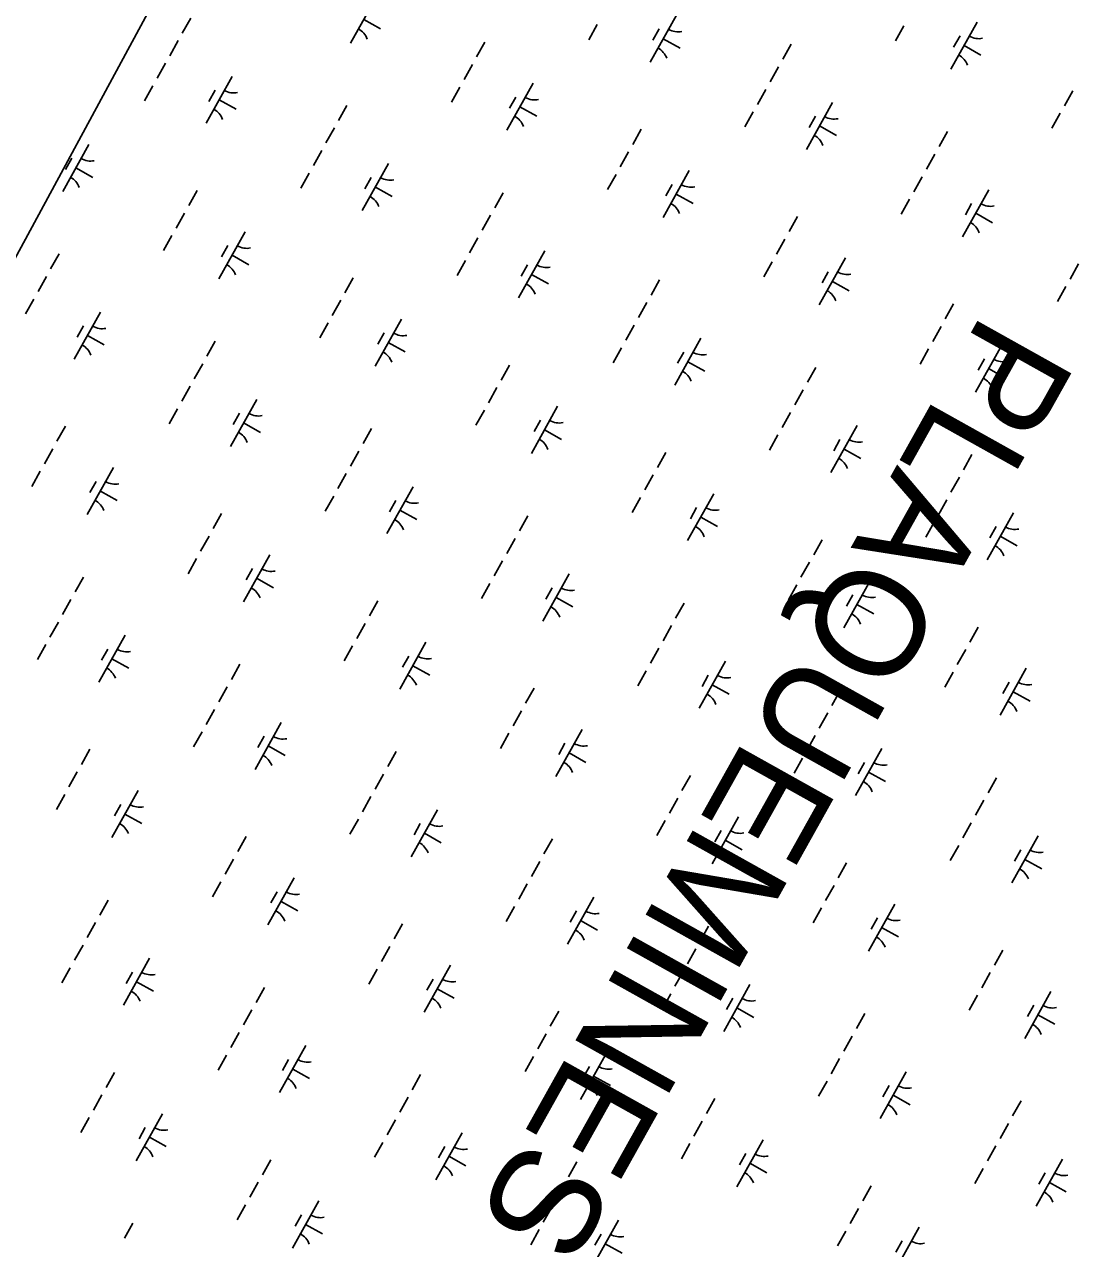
# Model space of a CAD drawing. Extents: x 3923531 to 3943530, y 207391 to 229799.
# Drawn here: x 3929196 to 3930172, y 216516 to 217651 of the extents above; entities that cross this region are included whole.
import ezdxf

# ---------------------------------------------------------------- set-up
doc = ezdxf.new("R2010")
doc.units = 0
for name, color, linetype in [('V-GRID-FRAM', 7, 'Continuous'), ('V-TOPO-GNAM-IDEN', 7, 'Continuous'), ('V-WETL-SWMP', 7, 'Continuous')]:
    doc.layers.add(name, color=color, linetype=linetype)

msp = doc.modelspace()

# ---------------------------------------------------------------- linework, layer by layer
at = {"layer": 'V-GRID-FRAM'}
msp.add_lwpolyline([(3941569.4, 222286.8), (3934196.5, 209089.1), (3926890.1, 213186.2), (3934009.8, 226348.1), (3941569.4, 222286.8)], dxfattribs=at)
at = {"layer": 'V-WETL-SWMP'}
for p, q in [((3927557.6, 214420.2), (3930423.1, 219717.6)), ((3929524, 217677.5), (3929499.6, 217633.8)), ((3929802.4, 217659.7), (3929778, 217616)), ((3929351, 217656.9), (3929343.2, 217643)), ((3929511.8, 217655.7), (3929527.5, 217646.9)), ((3929728.7, 217650.9), (3929720.9, 217636.9)), ((3929786.4, 217646.9), (3929780.5, 217636.4)), ((3930013.9, 217649.7), (3930006.1, 217635.7)), ((3930082, 217653.2), (3930057.6, 217609.5)), ((3929339.3, 217636), (3929331.5, 217622)), ((3929790.2, 217637.8), (3929805.9, 217629.1)), ((3930066, 217640.4), (3930060.1, 217629.9)), ((3929624.5, 217634.7), (3929616.7, 217620.8)), ((3929909, 217632.6), (3929901.2, 217618.7)), ((3930069.8, 217631.4), (3930085.5, 217622.6)), ((3929327.6, 217615), (3929319.8, 217601.1)), ((3929612.8, 217613.8), (3929605, 217599.8)), ((3929389.6, 217602.8), (3929365.2, 217559.2)), ((3929897.3, 217611.7), (3929889.5, 217597.7)), ((3929315.9, 217594.1), (3929308.1, 217580.1)), ((3929373.6, 217590), (3929367.7, 217579.5)), ((3929601.1, 217592.8), (3929593.3, 217578.9)), ((3929669.2, 217596.4), (3929644.8, 217552.7)), ((3929885.6, 217590.7), (3929877.8, 217576.8)), ((3929377.4, 217581), (3929393.1, 217572.2)), ((3929653.2, 217583.5), (3929647.3, 217573.1)), ((3929947.6, 217578.6), (3929923.2, 217534.9)), ((3930170.8, 217589.5), (3930163, 217575.5)), ((3929496.2, 217575.8), (3929488.4, 217561.8)), ((3929657, 217574.5), (3929672.7, 217565.8)), ((3929873.9, 217569.8), (3929866.1, 217555.8)), ((3930159.1, 217568.5), (3930151.3, 217554.6)), ((3929931.6, 217565.7), (3929925.7, 217555.3)), ((3929935.4, 217556.7), (3929951.1, 217547.9)), ((3929484.5, 217554.9), (3929476.7, 217540.9)), ((3929769.7, 217553.6), (3929761.9, 217539.6)), ((3930054.3, 217551.5), (3930046.5, 217537.6)), ((3929256.4, 217539.5), (3929232, 217495.9)), ((3929472.8, 217533.9), (3929465, 217519.9)), ((3929240.4, 217526.7), (3929234.5, 217516.2)), ((3929534.8, 217521.7), (3929510.4, 217478.1)), ((3929758, 217532.7), (3929750.2, 217518.7)), ((3930042.6, 217530.6), (3930034.8, 217516.6)), ((3929244.2, 217517.7), (3929259.9, 217508.9)), ((3929461.1, 217513), (3929453.3, 217499)), ((3929746.3, 217511.7), (3929738.5, 217497.7)), ((3929814.4, 217515.2), (3929790, 217471.6)), ((3929518.8, 217508.9), (3929512.9, 217498.4)), ((3929522.6, 217499.9), (3929538.3, 217491.1)), ((3929798.4, 217502.4), (3929792.5, 217491.9)), ((3930030.9, 217509.6), (3930023, 217495.6)), ((3929356.9, 217496.8), (3929349.1, 217482.8)), ((3929641.4, 217494.7), (3929633.6, 217480.7)), ((3929802.2, 217493.4), (3929817.9, 217484.6)), ((3930019.1, 217488.7), (3930011.3, 217474.7)), ((3930092.8, 217497.4), (3930068.4, 217453.8)), ((3930076.8, 217484.6), (3930071, 217474.1)), ((3929345.2, 217475.8), (3929337.4, 217461.8)), ((3929629.7, 217473.7), (3929621.9, 217459.8)), ((3929914.9, 217472.5), (3929907.1, 217458.5)), ((3930080.6, 217475.6), (3930096.3, 217466.8)), ((3929333.5, 217454.9), (3929325.7, 217440.9)), ((3929401.6, 217458.4), (3929377.2, 217414.8)), ((3929385.6, 217445.6), (3929379.7, 217435.1)), ((3929618, 217452.8), (3929610.2, 217438.8)), ((3929903.2, 217451.5), (3929895.4, 217437.6)), ((3929228.6, 217437.8), (3929220.8, 217423.9)), ((3929389.4, 217436.6), (3929405.1, 217427.8)), ((3929606.3, 217431.8), (3929598.5, 217417.9)), ((3929680, 217440.6), (3929655.6, 217396.9)), ((3929959.6, 217434.1), (3929935.2, 217390.5)), ((3929664, 217427.8), (3929658.1, 217417.3)), ((3929891.5, 217430.6), (3929883.7, 217416.6)), ((3929943.6, 217421.3), (3929937.8, 217410.8)), ((3930176.1, 217428.5), (3930168.3, 217414.5)), ((3929216.9, 217416.9), (3929209.1, 217402.9)), ((3929502.1, 217415.6), (3929494.3, 217401.7)), ((3929667.8, 217418.8), (3929683.5, 217410)), ((3929786.7, 217413.6), (3929778.9, 217399.6)), ((3929947.4, 217412.3), (3929963.1, 217403.5)), ((3930164.4, 217407.5), (3930156.6, 217393.6)), ((3929205.2, 217395.9), (3929197.4, 217382)), ((3929490.4, 217394.7), (3929482.6, 217380.7)), ((3929775, 217392.6), (3929767.1, 217378.6)), ((3930060.1, 217391.4), (3930052.3, 217377.4)), ((3929267.2, 217383.8), (3929242.8, 217340.1)), ((3929546.8, 217377.3), (3929522.4, 217333.6)), ((3929251.2, 217370.9), (3929245.3, 217360.5)), ((3929478.7, 217373.7), (3929470.9, 217359.8)), ((3929530.8, 217364.5), (3929524.9, 217354)), ((3929763.2, 217371.7), (3929755.4, 217357.7)), ((3930048.4, 217370.4), (3930040.6, 217356.4)), ((3929255, 217361.9), (3929270.7, 217353.2)), ((3929373.8, 217356.7), (3929366, 217342.8)), ((3929534.6, 217355.5), (3929550.3, 217346.7)), ((3929825.2, 217359.5), (3929800.8, 217315.8)), ((3930104.8, 217353), (3930080.4, 217309.3)), ((3929751.5, 217350.7), (3929743.7, 217336.7)), ((3929809.2, 217346.6), (3929803.4, 217336.2)), ((3930036.7, 217349.5), (3930028.9, 217335.5)), ((3930088.8, 217340.2), (3930083, 217329.7)), ((3929362.1, 217335.8), (3929354.3, 217321.8)), ((3929647.3, 217334.5), (3929639.5, 217320.6)), ((3929813, 217337.6), (3929828.7, 217328.9)), ((3929931.9, 217332.4), (3929924.1, 217318.5)), ((3930092.6, 217331.2), (3930108.3, 217322.4)), ((3929350.4, 217314.8), (3929342.6, 217300.9)), ((3929635.6, 217313.6), (3929627.8, 217299.6)), ((3929920.2, 217311.5), (3929912.4, 217297.5)), ((3929412.4, 217302.6), (3929388, 217259)), ((3929692, 217296.2), (3929667.6, 217252.5)), ((3929338.7, 217293.9), (3929330.9, 217279.9)), ((3929396.4, 217289.8), (3929390.5, 217279.3)), ((3929623.9, 217292.6), (3929616.1, 217278.6)), ((3929676, 217283.3), (3929670.1, 217272.9)), ((3929908.5, 217290.5), (3929900.7, 217276.6)), ((3929234.5, 217277.7), (3929226.7, 217263.7)), ((3929400.2, 217280.8), (3929415.9, 217272)), ((3929519, 217275.6), (3929511.2, 217261.6)), ((3929679.8, 217274.3), (3929695.5, 217265.5)), ((3929970.4, 217278.3), (3929946, 217234.7)), ((3929896.8, 217269.6), (3929889, 217255.6)), ((3929954.4, 217265.5), (3929948.6, 217255)), ((3929222.8, 217256.7), (3929215, 217242.8)), ((3929507.3, 217254.6), (3929499.5, 217240.7)), ((3929792.5, 217253.4), (3929784.7, 217239.4)), ((3929958.2, 217256.5), (3929973.9, 217247.7)), ((3930077.1, 217251.3), (3930069.3, 217237.3)), ((3929279.2, 217239.3), (3929254.8, 217195.7)), ((3929211.1, 217235.8), (3929203.3, 217221.8)), ((3929263.2, 217226.5), (3929257.3, 217216)), ((3929495.6, 217233.7), (3929487.8, 217219.7)), ((3929780.8, 217232.4), (3929773, 217218.5)), ((3930065.4, 217230.4), (3930057.6, 217216.4)), ((3929267, 217217.5), (3929282.7, 217208.7)), ((3929557.6, 217221.5), (3929533.2, 217177.9)), ((3929483.9, 217212.7), (3929476.1, 217198.8)), ((3929541.6, 217208.7), (3929535.7, 217198.2)), ((3929769.1, 217211.5), (3929761.3, 217197.5)), ((3929837.2, 217215), (3929812.8, 217171.4)), ((3930053.7, 217209.4), (3930045.9, 217195.4)), ((3929379.7, 217196.6), (3929371.9, 217182.6)), ((3929545.4, 217199.7), (3929561.1, 217190.9)), ((3929664.3, 217194.5), (3929656.5, 217180.5)), ((3929821.2, 217202.2), (3929815.4, 217191.7)), ((3929825, 217193.2), (3929840.7, 217184.4)), ((3930115.6, 217197.2), (3930091.2, 217153.6)), ((3930042, 217188.5), (3930034.2, 217174.5)), ((3930099.6, 217184.4), (3930093.8, 217173.9)), ((3929368, 217175.6), (3929360.2, 217161.6)), ((3929652.6, 217173.5), (3929644.8, 217159.6)), ((3929937.8, 217172.3), (3929930, 217158.3)), ((3930103.4, 217175.4), (3930119.2, 217166.6)), ((3929356.3, 217154.7), (3929348.5, 217140.7)), ((3929424.4, 217158.2), (3929400, 217114.5)), ((3929640.9, 217152.6), (3929633, 217138.6)), ((3929926, 217151.3), (3929918.2, 217137.4)), ((3929251.4, 217137.6), (3929243.6, 217123.7)), ((3929408.4, 217145.4), (3929402.5, 217134.9)), ((3929412.2, 217136.4), (3929427.9, 217127.6)), ((3929702.8, 217140.4), (3929678.4, 217096.7)), ((3929629.1, 217131.6), (3929621.3, 217117.6)), ((3929686.8, 217127.6), (3929681, 217117.1)), ((3929914.3, 217130.4), (3929906.5, 217116.4)), ((3929982.4, 217133.9), (3929958, 217090.3)), ((3929239.7, 217116.7), (3929231.9, 217102.7)), ((3929524.9, 217115.4), (3929517.1, 217101.5)), ((3929690.6, 217118.6), (3929706.3, 217109.8)), ((3929809.5, 217113.3), (3929801.7, 217099.4)), ((3929966.4, 217121.1), (3929960.6, 217110.6)), ((3929970.2, 217112.1), (3929986, 217103.3)), ((3929228, 217095.7), (3929220.2, 217081.8)), ((3929513.2, 217094.5), (3929505.4, 217080.5)), ((3929797.8, 217092.4), (3929790, 217078.4)), ((3930083, 217091.1), (3930075.2, 217077.2)), ((3929290, 217083.5), (3929265.6, 217039.9)), ((3929216.3, 217074.8), (3929208.5, 217060.8)), ((3929274, 217070.7), (3929268.1, 217060.2)), ((3929501.5, 217073.5), (3929493.7, 217059.6)), ((3929569.6, 217077.1), (3929545.2, 217033.4)), ((3929786.1, 217071.4), (3929778.3, 217057.5)), ((3930071.3, 217070.2), (3930063.5, 217056.2)), ((3929277.8, 217061.7), (3929293.5, 217052.9)), ((3929396.7, 217056.5), (3929388.9, 217042.5)), ((3929553.6, 217064.2), (3929547.8, 217053.8)), ((3929848, 217059.3), (3929823.6, 217015.6)), ((3929557.4, 217055.2), (3929573.1, 217046.5)), ((3929774.4, 217050.5), (3929766.6, 217036.5)), ((3929832, 217046.4), (3929826.2, 217036)), ((3930059.6, 217049.2), (3930051.8, 217035.3)), ((3930127.6, 217052.8), (3930103.3, 217009.1)), ((3929385, 217035.6), (3929377.1, 217021.6)), ((3929670.1, 217034.3), (3929662.3, 217020.3)), ((3929835.8, 217037.4), (3929851.5, 217028.7)), ((3930111.6, 217040), (3930105.8, 217029.5)), ((3929954.7, 217032.2), (3929946.9, 217018.3)), ((3930115.5, 217031), (3930131.2, 217022.2)), ((3929373.2, 217014.6), (3929365.4, 217000.6)), ((3929658.4, 217013.4), (3929650.6, 216999.4)), ((3929943, 217011.3), (3929935.2, 216997.3)), ((3929435.2, 217002.4), (3929410.8, 216958.8)), ((3929361.5, 216993.7), (3929353.7, 216979.7)), ((3929419.2, 216989.6), (3929413.4, 216979.1)), ((3929646.7, 216992.4), (3929638.9, 216978.4)), ((3929714.8, 216995.9), (3929690.4, 216952.3)), ((3929931.3, 216990.3), (3929923.5, 216976.4)), ((3929257.3, 216977.5), (3929249.5, 216963.5)), ((3929423, 216980.6), (3929438.7, 216971.8)), ((3929698.8, 216983.1), (3929693, 216972.6)), ((3929993.2, 216978.1), (3929968.9, 216934.5)), ((3929541.9, 216975.4), (3929534.1, 216961.4)), ((3929702.6, 216974.1), (3929718.3, 216965.3)), ((3929919.6, 216969.4), (3929911.8, 216955.4)), ((3929245.6, 216956.5), (3929237.8, 216942.6)), ((3929530.2, 216954.4), (3929522.4, 216940.5)), ((3929977.2, 216965.3), (3929971.4, 216954.8)), ((3929981, 216956.3), (3929996.8, 216947.5)), ((3929815.4, 216953.2), (3929807.6, 216939.2)), ((3930099.9, 216951.1), (3930092.1, 216937.1)), ((3929233.9, 216935.6), (3929226.1, 216921.6)), ((3929302, 216939.1), (3929277.6, 216895.5)), ((3929518.5, 216933.5), (3929510.7, 216919.5)), ((3929803.7, 216932.2), (3929795.9, 216918.3)), ((3929286, 216926.3), (3929280.2, 216915.8)), ((3929580.4, 216921.3), (3929556, 216877.6)), ((3930088.2, 216930.1), (3930080.4, 216916.2)), ((3929289.8, 216917.3), (3929305.5, 216908.5)), ((3929506.8, 216912.5), (3929499, 216898.6)), ((3929792, 216911.3), (3929784.1, 216897.3)), ((3929860, 216914.8), (3929835.7, 216871.2)), ((3930076.5, 216909.2), (3930068.7, 216895.2)), ((3929564.4, 216908.5), (3929558.6, 216898)), ((3929568.2, 216899.5), (3929583.9, 216890.7)), ((3929844, 216902), (3929838.2, 216891.5)), ((3929402.5, 216896.4), (3929394.7, 216882.4)), ((3929687.1, 216894.3), (3929679.3, 216880.3)), ((3929847.8, 216893), (3929863.6, 216884.2)), ((3930064.8, 216888.2), (3930057, 216874.3)), ((3930138.5, 216897), (3930114.1, 216853.4)), ((3929390.8, 216875.4), (3929383, 216861.4)), ((3930122.5, 216884.2), (3930116.6, 216873.7)), ((3930126.3, 216875.2), (3930142, 216866.4)), ((3929675.4, 216873.3), (3929667.6, 216859.3)), ((3929960.6, 216872.1), (3929952.8, 216858.1)), ((3929379.1, 216854.4), (3929371.3, 216840.5)), ((3929447.2, 216858), (3929422.8, 216814.3)), ((3929663.7, 216852.4), (3929655.9, 216838.4)), ((3929431.2, 216845.2), (3929425.4, 216834.7)), ((3929948.9, 216851.1), (3929941.1, 216837.1)), ((3929274.3, 216837.4), (3929266.5, 216823.5)), ((3929435, 216836.2), (3929450.7, 216827.4)), ((3929652, 216831.4), (3929644.2, 216817.4)), ((3929725.6, 216840.2), (3929701.2, 216796.5)), ((3929937.2, 216830.2), (3929929.4, 216816.2)), ((3930005.3, 216833.7), (3929980.9, 216790)), ((3929709.6, 216827.3), (3929703.8, 216816.9)), ((3929713.4, 216818.3), (3929729.2, 216809.6)), ((3929989.3, 216820.9), (3929983.4, 216810.4)), ((3929262.6, 216816.5), (3929254.8, 216802.5)), ((3929547.8, 216815.2), (3929540, 216801.3)), ((3929832.3, 216813.1), (3929824.5, 216799.2)), ((3929993.1, 216811.9), (3930008.8, 216803.1)), ((3929250.9, 216795.5), (3929243.1, 216781.6)), ((3929536, 216794.3), (3929528.2, 216780.3)), ((3929820.6, 216792.2), (3929812.8, 216778.2)), ((3930105.8, 216790.9), (3930098, 216777)), ((3929239.1, 216774.6), (3929231.3, 216760.6)), ((3929312.8, 216783.3), (3929288.4, 216739.7)), ((3929524.3, 216773.3), (3929516.5, 216759.4)), ((3929592.4, 216776.9), (3929568, 216733.2)), ((3929296.8, 216770.5), (3929291, 216760)), ((3929300.6, 216761.5), (3929316.3, 216752.7)), ((3929576.4, 216764), (3929570.6, 216753.6)), ((3929808.9, 216771.2), (3929801.1, 216757.3)), ((3930094.1, 216770), (3930086.3, 216756)), ((3929419.5, 216756.3), (3929411.7, 216742.3)), ((3929580.2, 216755), (3929596, 216746.3)), ((3929797.2, 216750.3), (3929789.4, 216736.3)), ((3929870.8, 216759), (3929846.5, 216715.4)), ((3930150.5, 216752.6), (3930126.1, 216708.9)), ((3929854.8, 216746.2), (3929849, 216735.7)), ((3930082.4, 216749), (3930074.6, 216735.1)), ((3930134.5, 216739.7), (3930128.6, 216729.3)), ((3929407.8, 216735.4), (3929400, 216721.4)), ((3929693, 216734.1), (3929685.2, 216720.1)), ((3929858.7, 216737.2), (3929874.4, 216728.4)), ((3929977.5, 216732), (3929969.7, 216718)), ((3930138.3, 216730.7), (3930154, 216722)), ((3929396.1, 216714.4), (3929388.3, 216700.4)), ((3929681.3, 216713.1), (3929673.5, 216699.2)), ((3929965.8, 216711.1), (3929958, 216697.1)), ((3929384.4, 216693.4), (3929376.6, 216679.5)), ((3929458, 216702.2), (3929433.6, 216658.6)), ((3929737.6, 216695.7), (3929713.3, 216652.1)), ((3929442, 216689.4), (3929436.2, 216678.9)), ((3929669.6, 216692.2), (3929661.8, 216678.2)), ((3929721.6, 216682.9), (3929715.8, 216672.4)), ((3929954.1, 216690.1), (3929946.3, 216676.1)), ((3929280.1, 216677.3), (3929272.3, 216663.3)), ((3929445.8, 216680.4), (3929461.5, 216671.6)), ((3929564.7, 216675.2), (3929556.9, 216661.2)), ((3929725.5, 216673.9), (3929741.2, 216665.1)), ((3930016.1, 216677.9), (3929991.7, 216634.3)), ((3929942.4, 216669.2), (3929934.6, 216655.2)), ((3930000.1, 216665.1), (3929994.2, 216654.6)), ((3929268.4, 216656.3), (3929260.6, 216642.3)), ((3929553, 216654.2), (3929545.2, 216640.3)), ((3929838.2, 216653), (3929830.4, 216639)), ((3930003.9, 216656.1), (3930019.6, 216647.3)), ((3930122.7, 216650.9), (3930114.9, 216636.9)), ((3929324.8, 216638.9), (3929300.4, 216595.2)), ((3929256.7, 216635.4), (3929248.9, 216621.4)), ((3929308.8, 216626.1), (3929303, 216615.6)), ((3929541.3, 216633.3), (3929533.5, 216619.3)), ((3929826.5, 216632), (3929818.7, 216618.1)), ((3930111, 216629.9), (3930103.2, 216616)), ((3929312.6, 216617.1), (3929328.3, 216608.3)), ((3929603.2, 216621.1), (3929578.9, 216577.4)), ((3929882.9, 216614.6), (3929858.5, 216571)), ((3929529.6, 216612.3), (3929521.8, 216598.4)), ((3929587.2, 216608.3), (3929581.4, 216597.8)), ((3929814.8, 216611.1), (3929807, 216597.1)), ((3930099.3, 216609), (3930091.5, 216595)), ((3929425.4, 216596.1), (3929417.6, 216582.2)), ((3929591, 216599.3), (3929606.8, 216590.5)), ((3929709.9, 216594.1), (3929702.1, 216580.1)), ((3929866.9, 216601.8), (3929861, 216591.3)), ((3929870.7, 216592.8), (3929886.4, 216584)), ((3930161.3, 216596.8), (3930136.9, 216553.1)), ((3930087.6, 216588), (3930079.8, 216574.1)), ((3930145.3, 216584), (3930139.4, 216573.5)), ((3929413.7, 216575.2), (3929405.9, 216561.2)), ((3929698.2, 216573.1), (3929690.4, 216559.1)), ((3929983.4, 216571.9), (3929975.6, 216557.9)), ((3930149.1, 216575), (3930164.8, 216566.2)), ((3929470, 216557.8), (3929445.7, 216514.1)), ((3929402, 216554.2), (3929394.1, 216540.3)), ((3929686.5, 216552.2), (3929678.7, 216538.2)), ((3929971.7, 216550.9), (3929963.9, 216536.9)), ((3929297.1, 216537.2), (3929289.3, 216523.3)), ((3929454, 216545), (3929448.2, 216534.5)), ((3929457.8, 216536), (3929473.6, 216527.2)), ((3929748.5, 216540), (3929724.1, 216496.3)), ((3929674.8, 216531.2), (3929667, 216517.2)), ((3929732.5, 216527.1), (3929726.6, 216516.7)), ((3929960, 216529.9), (3929952.2, 216516)), ((3930028.1, 216533.5), (3930003.7, 216489.8)), ((3929736.3, 216518.1), (3929752, 216509.4)), ((3930012.1, 216520.7), (3930006.2, 216510.2))]:
    msp.add_line(p, q, dxfattribs=at)
for centre, start, end in [((3929498.5, 217631.4), 20.0381, 61.5817), ((3929803.9, 217661.8), 240.0381, 281.5817), ((3930083.5, 217655.4), 240.0381, 281.5817), ((3929776.9, 217613.6), 20.0381, 61.5817), ((3930056.5, 217607.1), 20.0381, 61.5817), ((3929391, 217605), 240.0381, 281.5817), ((3929670.7, 217598.5), 240.0381, 281.5817), ((3929364.1, 217556.8), 20.0381, 61.5817), ((3929643.7, 217550.3), 20.0381, 61.5817), ((3929949.1, 217580.7), 240.0381, 281.5817), ((3929922.1, 217532.5), 20.0381, 61.5817), ((3929257.8, 217541.7), 240.0381, 281.5817), ((3929230.9, 217493.5), 20.0381, 61.5817), ((3929536.3, 217523.9), 240.0381, 281.5817), ((3929815.9, 217517.4), 240.0381, 281.5817), ((3929509.3, 217475.7), 20.0381, 61.5817), ((3929788.9, 217469.2), 20.0381, 61.5817), ((3930094.3, 217499.6), 240.0381, 281.5817), ((3930067.4, 217451.4), 20.0381, 61.5817), ((3929403.1, 217460.6), 240.0381, 281.5817), ((3929376.1, 217412.3), 20.0381, 61.5817), ((3929681.5, 217442.8), 240.0381, 281.5817), ((3929961.1, 217436.3), 240.0381, 281.5817), ((3929654.5, 217394.5), 20.0381, 61.5817), ((3929934.2, 217388.1), 20.0381, 61.5817), ((3929268.7, 217385.9), 240.0381, 281.5817), ((3929548.3, 217379.4), 240.0381, 281.5817), ((3929241.7, 217337.7), 20.0381, 61.5817), ((3929521.3, 217331.2), 20.0381, 61.5817), ((3929826.7, 217361.6), 240.0381, 281.5817), ((3929799.7, 217313.4), 20.0381, 61.5817), ((3930106.3, 217355.2), 240.0381, 281.5817), ((3930079.4, 217306.9), 20.0381, 61.5817), ((3929413.9, 217304.8), 240.0381, 281.5817), ((3929386.9, 217256.6), 20.0381, 61.5817), ((3929693.5, 217298.3), 240.0381, 281.5817), ((3929666.5, 217250.1), 20.0381, 61.5817), ((3929971.9, 217280.5), 240.0381, 281.5817), ((3929945, 217232.3), 20.0381, 61.5817), ((3929280.7, 217241.5), 240.0381, 281.5817), ((3929253.7, 217193.3), 20.0381, 61.5817), ((3929559.1, 217223.7), 240.0381, 281.5817), ((3929838.7, 217217.2), 240.0381, 281.5817), ((3929532.1, 217175.5), 20.0381, 61.5817), ((3929811.8, 217169), 20.0381, 61.5817), ((3930117.1, 217199.4), 240.0381, 281.5817), ((3930090.2, 217151.2), 20.0381, 61.5817), ((3929425.9, 217160.4), 240.0381, 281.5817), ((3929398.9, 217112.1), 20.0381, 61.5817), ((3929704.3, 217142.6), 240.0381, 281.5817), ((3929983.9, 217136.1), 240.0381, 281.5817), ((3929677.4, 217094.3), 20.0381, 61.5817), ((3929957, 217087.8), 20.0381, 61.5817), ((3929291.5, 217085.7), 240.0381, 281.5817), ((3929571.1, 217079.2), 240.0381, 281.5817), ((3929264.5, 217037.5), 20.0381, 61.5817), ((3929544.2, 217031), 20.0381, 61.5817), ((3929849.5, 217061.4), 240.0381, 281.5817), ((3930129.1, 217055), 240.0381, 281.5817), ((3929822.6, 217013.2), 20.0381, 61.5817), ((3930102.2, 217006.7), 20.0381, 61.5817), ((3929436.7, 217004.6), 240.0381, 281.5817), ((3929716.3, 216998.1), 240.0381, 281.5817), ((3929409.7, 216956.4), 20.0381, 61.5817), ((3929689.4, 216949.9), 20.0381, 61.5817), ((3929994.7, 216980.3), 240.0381, 281.5817), ((3929967.8, 216932.1), 20.0381, 61.5817), ((3929303.5, 216941.3), 240.0381, 281.5817), ((3929276.5, 216893.1), 20.0381, 61.5817), ((3929581.9, 216923.5), 240.0381, 281.5817), ((3929861.5, 216917), 240.0381, 281.5817), ((3929555, 216875.2), 20.0381, 61.5817), ((3929834.6, 216868.8), 20.0381, 61.5817), ((3930139.9, 216899.2), 240.0381, 281.5817), ((3930113, 216851), 20.0381, 61.5817), ((3929448.7, 216860.2), 240.0381, 281.5817), ((3929421.8, 216811.9), 20.0381, 61.5817), ((3929727.1, 216842.3), 240.0381, 281.5817), ((3930006.7, 216835.9), 240.0381, 281.5817), ((3929700.2, 216794.1), 20.0381, 61.5817), ((3929979.8, 216787.6), 20.0381, 61.5817), ((3929314.3, 216785.5), 240.0381, 281.5817), ((3929593.9, 216779), 240.0381, 281.5817), ((3929287.4, 216737.3), 20.0381, 61.5817), ((3929567, 216730.8), 20.0381, 61.5817), ((3929872.3, 216761.2), 240.0381, 281.5817), ((3930152, 216754.7), 240.0381, 281.5817), ((3929845.4, 216713), 20.0381, 61.5817), ((3930125, 216706.5), 20.0381, 61.5817), ((3929459.5, 216704.4), 240.0381, 281.5817), ((3929739.1, 216697.9), 240.0381, 281.5817), ((3929432.6, 216656.2), 20.0381, 61.5817), ((3929712.2, 216649.7), 20.0381, 61.5817), ((3930017.5, 216680.1), 240.0381, 281.5817), ((3929990.6, 216631.9), 20.0381, 61.5817), ((3929326.3, 216641.1), 240.0381, 281.5817), ((3929299.4, 216592.8), 20.0381, 61.5817), ((3929604.7, 216623.3), 240.0381, 281.5817), ((3929884.3, 216616.8), 240.0381, 281.5817), ((3929577.8, 216575), 20.0381, 61.5817), ((3929857.4, 216568.6), 20.0381, 61.5817), ((3930162.8, 216599), 240.0381, 281.5817), ((3930135.8, 216550.7), 20.0381, 61.5817), ((3929471.5, 216559.9), 240.0381, 281.5817), ((3929444.6, 216511.7), 20.0381, 61.5817), ((3929749.9, 216542.1), 240.0381, 281.5817), ((3930029.6, 216535.7), 240.0381, 281.5817)]:
    msp.add_arc(centre, 17.6, start, end, dxfattribs=at)

# ---------------------------------------------------------------- texts
at = {"layer": 'V-TOPO-GNAM-IDEN'}
msp.add_text('PLAQUEMINES', height=100, rotation=240.8015, dxfattribs=at).set_placement((3930087.5, 217385.2))

doc.saveas('drawing.dxf')
